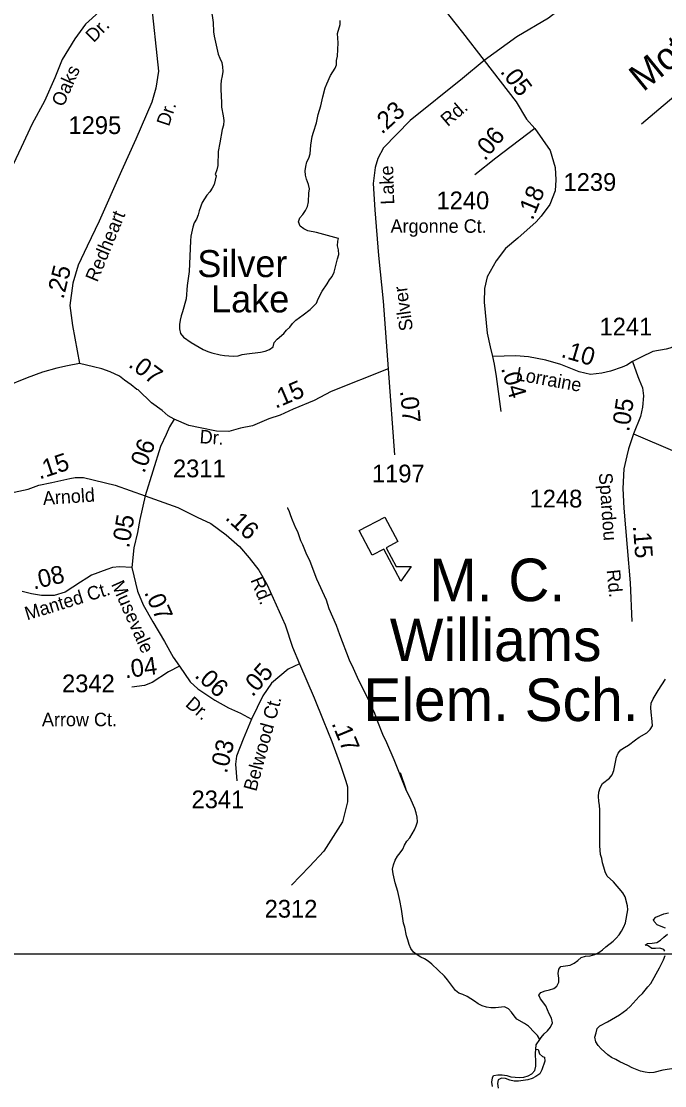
# Model space of a CAD drawing. Extents: x 2290055 to 2389491, y 66597 to 237875.
# Drawn here: x 2327391 to 2329660, y 141421 to 145170 of the extents above; entities that cross this region are included whole.
import ezdxf

# ---------------------------------------------------------------- set-up
doc = ezdxf.new("R2010")
doc.units = 0
for name, color, linetype in [('Exist Cultural Educational Facility Elementary CELL', 7, 'Continuous'), ('Exist Cultural Educational Facility Elementary Label', 7, 'Continuous'), ('Exist Hydrographic Creek Double Shore', 7, 'Continuous'), ('Exist Hydrographic Creek Single Shore', 7, 'Continuous'), ('Exist Hydrographic Lake Shore', 7, 'Continuous'), ('Exist Hydrographic Lake Shore Label', 7, 'Continuous'), ('Exist Hydrographic River Shore', 7, 'Continuous'), ('Exist Road Non-System Type 51', 7, 'Continuous'), ('Exist Road Non-System Type 51 Label', 7, 'Continuous'), ('Exist Road Secondary Mileage Hundredths English Label', 7, 'Continuous'), ('Exist Road Secondary Type 51 Attributed', 7, 'Continuous'), ('Exist Road Secondary Type 51 Label', 7, 'Continuous'), ('Exist Road Secondary Type 51 Number Label', 7, 'Continuous'), ('Map Preparation Inset Cut Line', 7, 'Continuous')]:
    doc.layers.add(name, color=color, linetype=linetype)

msp = doc.modelspace()

# ---------------------------------------------------------------- linework, layer by layer
at = {"layer": 'Exist Cultural Educational Facility Elementary CELL'}
msp.add_lwpolyline([(2328672.7, 143424.2), (2328718.4, 143337.6), (2328677.7, 143316.1), (2328712.7, 143249.7), (2328765.6, 143250.2), (2328729.2, 143197.9), (2328669.2, 143311.6), (2328628.5, 143290.1), (2328582.8, 143376.7)], close=True, dxfattribs=at)
at = {"layer": 'Exist Hydrographic Creek Double Shore'}
for points in [[(2329205.5, 141549.9), (2329213.2, 141549.1), (2329218, 141533.8), (2329229, 141523.9), (2329236.5, 141521.1), (2329237.7, 141507.3), (2329226.5, 141476.8), (2329219, 141462.9), (2329206, 141453.3), (2329192, 141446.3), (2329176.7, 141442.2), (2329160.5, 141439.5), (2329144.5, 141437.7), (2329129.5, 141437.3), (2329114, 141440.7), (2329099, 141446.3), (2329084, 141447.4), (2329072.2, 141442.2), (2329070.2, 141428.5), (2329072.2, 141412.7)], [(2329191.7, 141463.1), (2329201.5, 141474.5)], [(2329053, 141417.9), (2329050.7, 141433.6), (2329052.7, 141448.9), (2329055.7, 141456.5), (2329071, 141459.3), (2329086.7, 141460), (2329103, 141457.1), (2329117.7, 141452.9), (2329133, 141450.8), (2329148, 141449.9), (2329163.5, 141451.1), (2329178.5, 141455.4), (2329191.7, 141463.1)]]:
    msp.add_lwpolyline(points, dxfattribs=at)
at = {"layer": 'Exist Hydrographic Creek Single Shore'}
for points in [[(2328727, 142524.3), (2328747.2, 142466.2), (2328706.2, 142569.1), (2328680.2, 142628.7), (2328666.5, 142657.7), (2328648.5, 142702.5), (2328637.5, 142732.4), (2328623.7, 142761.7), (2328617.7, 142776.9), (2328581.5, 142848), (2328563.2, 142891.2), (2328548.5, 142920.2), (2328514, 143009.3), (2328503.2, 143041.8), (2328477, 143100.7), (2328468, 143131.5), (2328433.2, 143205.5), (2328409.7, 143267.4), (2328396, 143296.9), (2328384, 143326), (2328376.7, 143340.3), (2328366.2, 143371.7), (2328359, 143385.4), (2328348, 143413.8), (2328341.2, 143427.9), (2328337, 143442.7), (2328331.5, 143455), (2328329, 143455)], [(2329219.8, 141584.3), (2329224.7, 141591.5), (2329234.7, 141603.9), (2329247, 141614.3), (2329257.7, 141627.1), (2329264, 141642.4), (2329261.2, 141658.8), (2329252.7, 141673.8), (2329241, 141702.1), (2329222, 141727.4), (2329216, 141739.5), (2329222.7, 141749.3), (2329238, 141755.4), (2329254, 141758.7), (2329268.7, 141763.3), (2329279.7, 141772.2), (2329286.2, 141786.1), (2329287, 141800), (2329284, 141815.8), (2329286.7, 141831.9), (2329293.7, 141841.3), (2329310.2, 141842.9), (2329326.2, 141845.8), (2329341, 141853.3), (2329354, 141862.4), (2329365.5, 141872.5), (2329380.5, 141877.1), (2329397.5, 141878.4), (2329413.2, 141883.2), (2329427.5, 141890.8), (2329440.5, 141899.7), (2329452.2, 141909.9), (2329478.2, 141929.9), (2329489, 141940.9), (2329498.7, 141952.5), (2329508, 141965.1), (2329515.5, 141980.8), (2329521.2, 141995.3), (2329529.7, 142040.1), (2329528, 142055.2), (2329520, 142086), (2329512, 142100.6), (2329479.5, 142138.8), (2329457.2, 142159.8), (2329449.5, 142174.3), (2329445.5, 142190.5), (2329440.2, 142205.9), (2329437.7, 142220.9), (2329433.5, 142235.8), (2329431.7, 142250.8), (2329431.5, 142266.3), (2329431, 142392.9), (2329430, 142408.7), (2329427.5, 142423.6), (2329426.2, 142439.7), (2329427.5, 142455.3), (2329432.5, 142470.7), (2329440, 142485.3), (2329464.7, 142505), (2329474.5, 142516.5), (2329480.2, 142531), (2329490, 142578.3), (2329495.2, 142592.7), (2329505.5, 142603.8), (2329518, 142612.3), (2329532, 142620.3), (2329556.5, 142639.9), (2329569.5, 142648.5), (2329597.2, 142663.9), (2329608.2, 142675.3), (2329616.2, 142689.2), (2329616, 142704.2), (2329611.5, 142736.7), (2329610.7, 142752.3), (2329612.2, 142768.7), (2329618.7, 142783.9), (2329636.2, 142812.9), (2329662.2, 142852.9)], [(2329219.8, 141584.3), (2329211.5, 141597.6), (2329201.2, 141608.8), (2329179, 141630.4), (2329166, 141640.1), (2329138.5, 141655.6), (2329128.5, 141667.1), (2329119.5, 141680.3), (2329108.5, 141692.4), (2329095.2, 141698.5), (2329063.5, 141695.3), (2329047, 141695.3), (2329031.5, 141697.4), (2329016.2, 141702), (2329002, 141709.5), (2328989.5, 141719.1), (2328963, 141735.8), (2328948.5, 141742.3), (2328934, 141747.6), (2328922, 141757), (2328893.7, 141794.2), (2328883.5, 141806.4), (2328838.7, 141849.5), (2328826.2, 141859.3), (2328813, 141867.7), (2328799.5, 141874.4), (2328786.5, 141882.3), (2328774.2, 141891.4), (2328765, 141904.8), (2328759, 141918.8), (2328754, 141934.4), (2328750, 141948.9), (2328743.5, 141979), (2328739.2, 141993.9), (2328731.5, 142042.4), (2328725.5, 142074.1), (2328718.5, 142105.4), (2328710, 142135.2), (2328703, 142167.3), (2328700.5, 142183.5), (2328703.5, 142199.6), (2328709, 142215.3), (2328717.5, 142229.4), (2328727.5, 142241.1), (2328736, 142254.7), (2328742.5, 142269), (2328750.2, 142282), (2328761, 142294.5), (2328770, 142308), (2328777.5, 142322), (2328784, 142336.6), (2328788, 142350.5), (2328786.5, 142366.5), (2328783.5, 142382.8), (2328779, 142397.2), (2328766, 142426.8), (2328747.2, 142466.2)], [(2329205.5, 141549.9), (2329206.2, 141564.6), (2329219.8, 141584.3)]]:
    msp.add_lwpolyline(points, dxfattribs=at)
at = {"layer": 'Exist Hydrographic Lake Shore'}
for points in [[(2328060.7, 145214.3), (2328067.5, 145166.2), (2328069.5, 145133.7), (2328071.7, 145118.6), (2328085.5, 145054.6), (2328091, 145040.1), (2328098, 145025.2), (2328100.7, 145010.4), (2328101.7, 144993.6), (2328100, 144978.3), (2328096.5, 144962.1), (2328094.5, 144946.6), (2328094.5, 144931.5), (2328097, 144883.6), (2328097, 144868), (2328103.5, 144837.6), (2328105.5, 144820.6), (2328104.5, 144804.5), (2328100, 144789.2), (2328092, 144741.8), (2328085.2, 144711.7), (2328084, 144662.5), (2328080.5, 144647.6), (2328075, 144630.7)], [(2328508.2, 145095), (2328506.2, 145127.1), (2328516, 145158.7), (2328516.2, 145173.8)], [(2328075, 144630.7), (2328078.5, 144625.9), (2328075.5, 144610.7), (2328071.5, 144595.9), (2328064.5, 144582.5), (2328055.7, 144569.7), (2328045.5, 144557.8), (2328029.5, 144532.2), (2328018.7, 144503.1), (2328015, 144488.5), (2328009.7, 144473.7), (2328001, 144460), (2327996.7, 144445.3), (2327989.7, 144413.4), (2327987.5, 144397.4), (2327983, 144289.3), (2327981.2, 144273.2), (2327976, 144239.8), (2327972.2, 144192.8), (2327960, 144147.6), (2327955, 144133.3), (2327951.5, 144118), (2327949.7, 144102.3), (2327949.2, 144086.9), (2327953, 144070.8), (2327963.2, 144057.8), (2327990.5, 144038.6), (2328032.7, 144013.9), (2328048.7, 144007.3), (2328063.5, 144002.9), (2328093, 143995.9), (2328108, 143993.2), (2328123.5, 143991.5), (2328139.5, 143991), (2328156, 143991.7), (2328170.2, 143996.3), (2328186.2, 143999.7), (2328234.7, 144005.2), (2328251.2, 144009.1), (2328266.7, 144014.7), (2328279, 144023.4), (2328283.5, 144038.7), (2328294, 144050.6), (2328317.5, 144071), (2328327, 144082.8), (2328338.2, 144093.5), (2328347.7, 144105.5), (2328359, 144117.8), (2328385, 144136), (2328409.5, 144154.9), (2328420.2, 144166.2), (2328432, 144177.1), (2328437.5, 144192.3), (2328452.5, 144219.8), (2328470.2, 144245.5), (2328477.5, 144259.6), (2328487.5, 144271.8), (2328495, 144286.6), (2328506, 144333.9), (2328510.5, 144349.2), (2328509.7, 144365.3), (2328506, 144380.1), (2328507, 144395.4), (2328510, 144404.9), (2328432, 144426.2), (2328401.7, 144432.6), (2328387.2, 144439.7), (2328374.5, 144449.1), (2328369, 144463.7), (2328373.2, 144478.6), (2328384.5, 144490.5), (2328393.5, 144503.5), (2328400, 144518.4), (2328404, 144534.3), (2328405.2, 144565.1), (2328407.7, 144580.4), (2328403.7, 144595.6), (2328397.2, 144614), (2328393.7, 144628.8), (2328392.7, 144644.3), (2328394.5, 144659.3), (2328398.7, 144675), (2328404.7, 144688.7), (2328410, 144703.4), (2328411.7, 144734.7), (2328417.5, 144764.6), (2328421.5, 144779.9), (2328431.7, 144812.3), (2328438.2, 144842.3), (2328447.2, 144872.9), (2328454.5, 144904.5), (2328462.7, 144935.8), (2328468.5, 144950.4), (2328482, 144979.2), (2328489.2, 144992.8), (2328498.5, 145005.3), (2328503, 145016.6), (2328503.2, 145032.4), (2328505.7, 145047.8), (2328508.2, 145095)], [(2329662.5, 141976.6), (2329647.2, 141981.5), (2329632.7, 141987.6), (2329623, 141999.7), (2329620.2, 142005.7), (2329628.7, 142015.1), (2329657.2, 142027.1), (2329673.2, 142030.5)], [(2329660.7, 141895), (2329656.7, 141901), (2329642.2, 141905.5), (2329627, 141904.3), (2329614, 141904.6), (2329601.5, 141913.6), (2329591, 141916.7), (2329599.5, 141922.4), (2329615.5, 141923.2), (2329631.5, 141925.6), (2329645, 141934), (2329656.5, 141944.9), (2329669.5, 141954.6)], [(2329700.7, 141483.2), (2329653.5, 141475.4), (2329621.5, 141467.6), (2329606, 141466.9), (2329591, 141469), (2329574.5, 141472.7), (2329544.5, 141484.3), (2329529.7, 141492.2), (2329501.2, 141505), (2329487.5, 141513.3), (2329472.5, 141521), (2329459, 141529.5), (2329435.7, 141550.9), (2329424.7, 141563), (2329416.7, 141576.2), (2329413.5, 141591.6), (2329418.7, 141607.1), (2329421.5, 141622.2), (2329431, 141632.5), (2329458.5, 141646.6), (2329500, 141671.2), (2329526, 141689.3), (2329537.7, 141699.7), (2329569.2, 141734.8), (2329581.5, 141745.4), (2329600, 141769.2), (2329610.5, 141781.3), (2329641.5, 141835.9), (2329656, 141864.7), (2329661, 141879.2)]]:
    msp.add_lwpolyline(points, dxfattribs=at)
at = {"layer": 'Exist Hydrographic River Shore'}
msp.add_lwpolyline([(2329201.5, 141474.5), (2329205.7, 141489.5), (2329205.7, 141504.5), (2329204, 141534.7), (2329205.5, 141549.9)], dxfattribs=at)
at = {"layer": 'Exist Road Non-System Type 51'}
msp.add_lwpolyline([(2329996.8, 145149), (2329919.5, 145087.9), (2329737.2, 144942.8), (2329578.4, 144808.2)], dxfattribs=at)
at = {"layer": 'Exist Road Secondary Type 51 Attributed'}
for points in [[(2331791.3, 147456.9), (2331770.3, 147442.2), (2331714.7, 147386.5), (2331610.8, 147295.6), (2331460, 147157.7), (2331259, 146977.5), (2331025.6, 146762.1), (2330793.7, 146553.1), (2330527.6, 146302.3), (2330390.4, 146177.1), (2330129.6, 145940.7), (2329899.9, 145733.3), (2329737.6, 145586.8), (2329569, 145444.2), (2329383.3, 145284.9), (2329249.5, 145181.5), (2329138.5, 145115.7), (2329023.2, 145032.1)], [(2328814.8, 145338.7), (2328897.2, 145193.7), (2328947.2, 145131.2), (2329023.2, 145032.1)], [(2327848.7, 145249.6), (2327797.7, 145237.9), (2327752.5, 145226.6), (2327699.1, 145217.6), (2327666.3, 145203.5), (2327618.2, 145160), (2327580.3, 145109.2), (2327535.9, 145035.5), (2327510.3, 144971.3), (2327473.4, 144889.5), (2327430.1, 144809.3), (2327391.6, 144725.9), (2327303.7, 144544.1), (2327252.2, 144431.3), (2327229.3, 144377.3), (2327204.2, 144323.6), (2327180.3, 144301.3), (2327123.8, 144244.9), (2327092.9, 144223.1), (2327046.8, 144201.3), (2326987.7, 144178.2), (2326893.7, 144162.7), (2326686, 144134.7)], [(2327848.7, 145249.6), (2327875.2, 144995.1), (2327865.4, 144935.2), (2327851.2, 144886.1), (2327795, 144755.2), (2327744.9, 144643.9), (2327666.3, 144466.9), (2327623.8, 144378.6), (2327592.3, 144311.1), (2327573.5, 144248.1), (2327562.9, 144168.8), (2327571.9, 144099.3), (2327597.2, 143964.9)], [(2329023.2, 145032.1), (2328947.1, 144968.8), (2328762, 144821.3), (2328668, 144725.2), (2328648.3, 144686.8), (2328639.3, 144655.7), (2328632, 144599.3), (2328638.1, 144506.5), (2328650.4, 144345.4), (2328667.6, 144185.2), (2328685.3, 143945.9)], [(2329023.2, 145032.1), (2329136.1, 144886.7), (2329172.9, 144826.2), (2329202.2, 144793.2)], [(2329202.2, 144793.2), (2329064.9, 144688.8), (2328989.8, 144630)], [(2329202.2, 144793.2), (2329255.4, 144715.8), (2329273.4, 144655.3), (2329275.9, 144612), (2329273.4, 144573.6), (2329254.2, 144524.9), (2329224.8, 144484), (2329206.8, 144464.4), (2329142.2, 144406.4), (2329098.9, 144369.6), (2329065.3, 144327), (2329034.3, 144270.6), (2329024.9, 144229.3), (2329023.2, 144181.1), (2329033.9, 144071.5), (2329044.5, 144024.1), (2329052.9, 143989.9)], [(2329949.2, 143607.1), (2330003.2, 143656.6), (2330021.2, 143683.5), (2330034.3, 143713.8), (2330039.2, 143740), (2330044.1, 143755.5), (2330046.4, 143773.8), (2330044.9, 143792.3), (2330036.7, 143816), (2330026.5, 143849.1), (2329993, 143896.5), (2329959.4, 143928.4), (2329923.5, 143957.1), (2329862.1, 143990.6), (2329833.5, 144000.4), (2329774.9, 144022.6), (2329753.2, 144023.7), (2329718.9, 144022.6), (2329686.9, 144022.6), (2329677.7, 144019.2), (2329665.2, 144015.7), (2329617.7, 144006.9), (2329576.8, 143987.3), (2329546.5, 143971.6)], [(2329546.5, 143971.6), (2329525.7, 143959.7), (2329509.7, 143951.7), (2329468.6, 143938), (2329437.7, 143931.1), (2329398.3, 143926), (2329357.7, 143935.7), (2329293.7, 143962), (2329240.3, 143977.1), (2329179.8, 143988.5), (2329134.8, 143991.8), (2329052.9, 143989.9)], [(2329052.9, 143989.9), (2329058.4, 143962.8), (2329065.3, 143919), (2329081.7, 143795.6)], [(2327597.2, 143964.9), (2327554.9, 143956.9), (2327517.1, 143949), (2327466.2, 143934.4), (2327412.5, 143915), (2327331.3, 143881.9), (2327174.5, 143841.5), (2327084, 143828.5), (2326995.1, 143810.7), (2326936.9, 143802.6), (2326742, 143777.3)], [(2327930.7, 143769.4), (2327908.8, 143780.8), (2327888.3, 143799.1), (2327850.7, 143827), (2327803.2, 143872), (2327798.7, 143873.6), (2327778.8, 143890), (2327755.9, 143906.4), (2327737.9, 143920.3), (2327704.4, 143935.8), (2327674.9, 143946.4), (2327645.5, 143953), (2327597.2, 143964.9)], [(2328685.3, 143945.9), (2328483.7, 143865.9), (2328423.7, 143835), (2328349.4, 143803.9), (2328303.7, 143783.3), (2328263.7, 143769.6), (2328206.5, 143745.6), (2328164.3, 143737.6), (2328122.8, 143725.6), (2328079.4, 143727.3), (2328022.3, 143738.7), (2327982.1, 143746.3), (2327930.7, 143769.4)], [(2328685.3, 143945.9), (2328707.6, 143643.1)], [(2329546.5, 143971.6), (2329565.3, 143919.4), (2329569.9, 143908), (2329581.7, 143879.4), (2329585, 143851.6), (2329581.7, 143811.5), (2329574.3, 143778), (2329550, 143716.9)], [(2327930.7, 143769.4), (2327913.7, 143742), (2327902.2, 143715), (2327881.8, 143672.5), (2327828.6, 143499.4)], [(2329550, 143716.9), (2329532.2, 143664.7), (2329525.7, 143639.4), (2329515.9, 143594.4), (2329511.8, 143524.9), (2329515.9, 143455.4), (2329527.3, 143316.4), (2329537.9, 143193), (2329543.3, 143056)], [(2329550, 143716.9), (2329695.7, 143654.9), (2329742, 143634.2), (2329791.1, 143615.9), (2329827.7, 143601.1), (2329890.5, 143594.2), (2329913.4, 143594.2), (2329949.2, 143607.1)], [(2327083, 143479.6), (2327213.5, 143480.2), (2327268.8, 143488.3), (2327314.6, 143497.8), (2327365.9, 143511.3), (2327416.1, 143522.1), (2327453.2, 143536.2), (2327499.7, 143546.4), (2327562.5, 143560.5), (2327582, 143563.9), (2327610.3, 143563.9), (2327722, 143536.9), (2327828.6, 143499.4)], [(2327828.6, 143499.4), (2327809.8, 143415), (2327800.8, 143370), (2327787.8, 143316), (2327781.6, 143246.3)], [(2327828.6, 143499.4), (2327943.1, 143458.3), (2328011.8, 143423.9), (2328059.2, 143401.9), (2328114, 143361), (2328160.6, 143320.9), (2328195, 143280), (2328228.5, 143236.7), (2328258.3, 143185.6), (2328321.3, 143044.1), (2328347.4, 142965.7), (2328372.1, 142907)], [(2327781.6, 143246.3), (2327737.8, 143248.9), (2327713.2, 143246.8), (2327693, 143239.9), (2327639.3, 143219), (2327622.7, 143208.8), (2327600.5, 143195.1), (2327546.7, 143159.3), (2327507.9, 143147.3), (2327463.2, 143147.3), (2327427.4, 143153.3), (2327394.5, 143162.3)], [(2327781.6, 143246.3), (2327801.3, 143163.5), (2327820.9, 143114.5), (2327855.2, 143055.6), (2327896.1, 142986.1), (2327927.2, 142930.5), (2327949.7, 142898.9)], [(2327949.7, 142898.9), (2327910.6, 142879.4), (2327853.2, 142841.4), (2327825.7, 142831), (2327780.9, 142825)], [(2327949.7, 142898.9), (2327986.5, 142843.4), (2328013.4, 142818.9), (2328073.9, 142779.6), (2328121.4, 142752.7), (2328164.3, 142733.4), (2328203.6, 142712.7)], [(2328372.1, 142907), (2328332.7, 142888.8), (2328303.3, 142863.4), (2328273.9, 142838.9), (2328242.8, 142793.9), (2328203.6, 142712.7)], [(2328372.1, 142907), (2328424.3, 142787.4), (2328455.4, 142708.9), (2328486, 142634.1), (2328517.1, 142550.7), (2328535.1, 142493.5), (2328541.6, 142473.8), (2328541.6, 142421.5), (2328523.6, 142350.4), (2328457.9, 142247.5), (2328407.1, 142193.7), (2328344.4, 142128)], [(2328203.6, 142712.7), (2328173.3, 142641.9), (2328150.4, 142582.2), (2328146.3, 142553.6), (2328151.2, 142495.5)]]:
    msp.add_lwpolyline(points, dxfattribs=at)
at = {"layer": 'Map Preparation Inset Cut Line'}
msp.add_lwpolyline([(2325416.4, 141886.2), (2343900.4, 141886.2), (2346064.1, 148689.8), (2346393.7, 149726.2), (2346064.1, 149726.2), (2346064.1, 156758), (2331912.3, 156758), (2331912.3, 149726.2), (2325417.5, 149726.2)], close=True, dxfattribs=at)

# ---------------------------------------------------------------- texts
at = {"layer": 'Exist Cultural Educational Facility Elementary Label'}
for s, p in [('M. C.', (2328830, 143127.8)), (' Williams', (2328634.7, 142916.7)), ('Elem. Sch.', (2328597.6, 142705.6))]:
    msp.add_text(s, height=150, dxfattribs=at).set_placement(p)
at = {"layer": 'Exist Hydrographic Lake Shore Label'}
for s, p in [('Silver', (2328012, 144269.4)), (' Lake', (2328025.4, 144145))]:
    msp.add_text(s, height=95, dxfattribs=at).set_placement(p)
at = {"layer": 'Exist Road Non-System Type 51 Label'}
msp.add_text('Motts', height=95, rotation=39.1722, dxfattribs=at).set_placement((2329583.8, 144919.9))
at = {"layer": 'Exist Road Secondary Mileage Hundredths English Label'}
for s, rotation, p in [('.05', 307.3777, (2329077.4, 144992.8)), ('.23', 42.0255, (2328662.6, 144770.3)), ('.06', 50.4113, (2329025.8, 144676.5)), ('.18', 67.6115, (2329194, 144467.1)), ('.25', 76.3693, (2327540.1, 144189.5)), ('.10', 343.5982, (2329291.3, 143988.6)), ('.07', 323.1089, (2327765.8, 143955.9)), ('.04', 286.2997, (2329082.2, 143948.3)), ('.15', 23.2148, (2328288, 143805.3)), ('.07', 275.3676, (2328726.7, 143868.8)), ('.05', 81.5366, (2329534.1, 143722.8)), ('.06', 69.5708, (2327824.9, 143575.9)), ('.15', 18.4487, (2327455.7, 143556.2)), ('.05', 80.4652, (2327771.5, 143312.8)), ('.16', 316.9525, (2328107.6, 143418.6)), ('.15', 274.2857, (2329547.6, 143392.9)), ('.08', 13.2122, (2327435.3, 143168.7)), ('.07', 294.0303, (2327823.8, 143158.8)), ('.04', 7.6007, (2327758.4, 142856)), ('.05', 48.6882, (2328206.8, 142788.2)), ('.06', 317.6481, (2327999.7, 142862.8)), ('.17', 292.4636, (2328484.4, 142697.1)), ('.03', 76.3837, (2328115.7, 142518.7))]:
    msp.add_text(s, height=62.5, rotation=rotation, dxfattribs=at).set_placement(p)
at = {"layer": 'Exist Road Secondary Type 51 Label'}
for s, rotation, p in [('Dr.', 45.0222, (2327646.5, 145093.2)), ('Oaks', 66.0221, (2327539.5, 144866.4)), ('Rd.', 40.6794, (2328894.8, 144797.5)), ('Dr.', 71.5783, (2327912, 144797.8)), ('Lake', 91.6829, (2328706.5, 144525.5)), ('Redheart', 67.5364, (2327659.4, 144249.1)), ('Silver', 98.1189, (2328772.7, 144083.2)), ('Lorraine', 349.7241, (2329132.4, 143906.7)), ('Dr.', 355.8299, (2328018.9, 143684.7)), ('Spardou', 274.2335, (2329427.4, 143578.7)), ('Arnold', 3.9188, (2327469, 143466.6)), ('Rd.', 275.7063, (2329454.9, 143237.4)), ('Musevale', 294.0303, (2327707.3, 143187.8)), ('Rd.', 292.1417, (2328198.6, 143202.7)), ('Manted Ct.', 17.1146, (2327411.9, 143060.2)), ('Dr.', 319.3759, (2327966.9, 142760.5)), ('Belwood Ct.', 74.8196, (2328219.7, 142455.4))]:
    msp.add_text(s, height=47.5, rotation=rotation, dxfattribs=at).set_placement(p)
for s, p in [('Argonne Ct.', (2328693.3, 144425.5)), ('Arrow Ct.', (2327464.2, 142687.4))]:
    msp.add_text(s, height=47.5, dxfattribs=at).set_placement(p)
at = {"layer": 'Exist Road Secondary Type 51 Number Label'}
for s, p in [('1295', (2327557.8, 144773.4)), ('1239', (2329303, 144573.1)), ('1240', (2328855.2, 144508.4)), ('1241', (2329429.9, 144063.8)), ('2311', (2327926.2, 143564.3)), ('1197', (2328627.6, 143546.2)), ('1248', (2329183.3, 143457.9)), ('2342', (2327535.1, 142807)), ('2341', (2327991.7, 142398.5)), ('2312', (2328249.4, 142013.2))]:
    msp.add_text(s, height=62.5, dxfattribs=at).set_placement(p)

doc.saveas('drawing.dxf')
